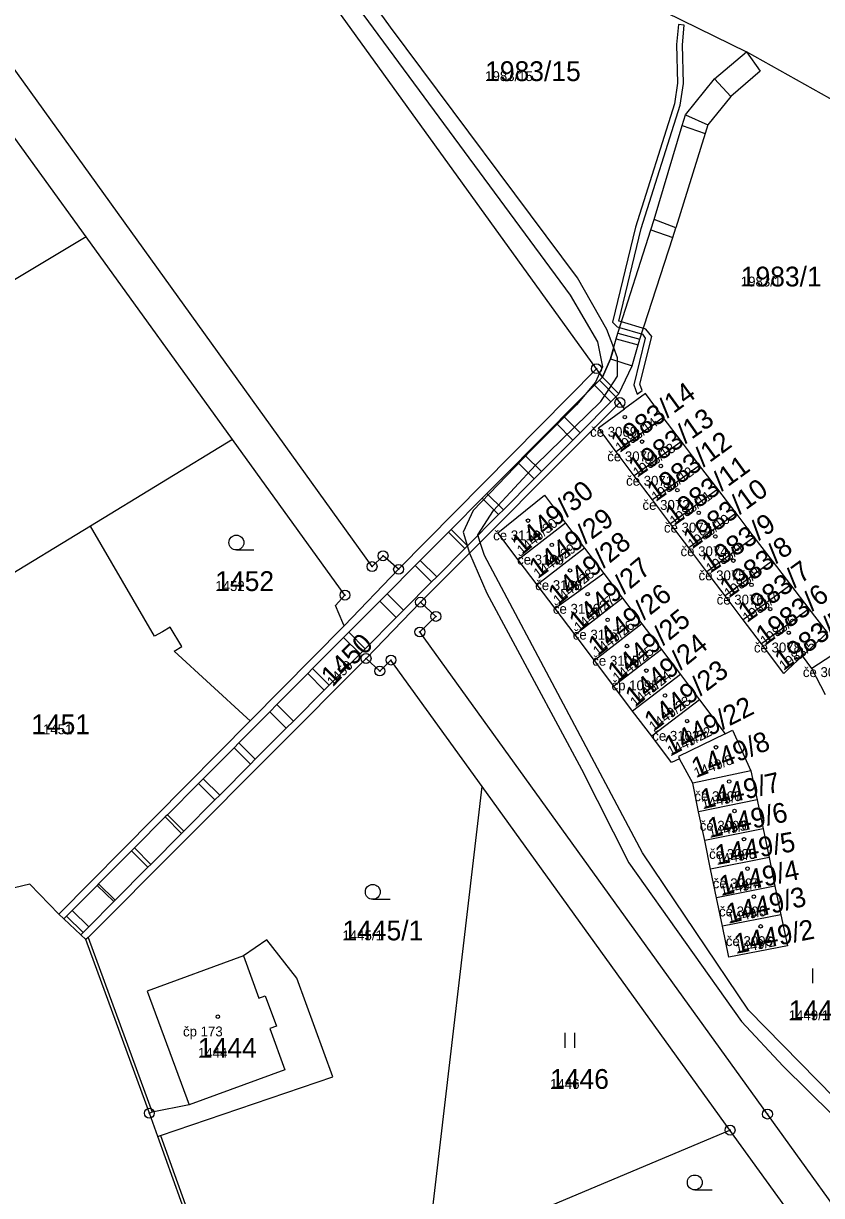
# Model space of a CAD drawing. Extents: x -763628 to -761565, y -976033 to -973833.
# Drawn here: x -762815.2 to -762734.5, y -975806.8 to -975688.4 of the extents above; entities that cross this region are included whole.
import ezdxf

# ---------------------------------------------------------------- set-up
doc = ezdxf.new("R2010")
doc.units = 0
for name, color, linetype in [('KN_cisla parcel 1000', 7, 'Continuous'), ('KN_cisla parcel 500', 7, 'Continuous'), ('KN_cisla popisna 500', 7, 'Continuous'), ('KN_hranice parcel', 7, 'Continuous'), ('KN_hranice uzemi', 7, 'Continuous'), ('KN_vecna bremena', 7, 'Continuous'), ('KN_vnitrni kresba parcel', 7, 'Continuous'), ('KN_znacky bodu BP', 7, 'Continuous'), ('KN_znacky budov', 7, 'Continuous'), ('KN_znacky kultur', 7, 'Continuous')]:
    doc.layers.add(name, color=color, linetype=linetype)

msp = doc.modelspace()

# ---------------------------------------------------------------- linework, layer by layer
at = {"layer": 'KN_hranice parcel'}
for p, q in [((-762757.25, -975723.26), (-762801.33, -975662.17)), ((-762732.8, -975696.41), (-762742.09, -975691.25)), ((-762808.86, -975709.94), (-762820.54, -975693.78)), ((-762794.05, -975730.43), (-762808.86, -975709.94)), ((-762757.25, -975723.26), (-762777.26, -975743.54)), ((-762756.65, -975724.13), (-762757.25, -975723.26)), ((-762754.88, -975726.68), (-762775.04, -975746.86)), ((-762754.41, -975727.33), (-762754.88, -975726.68)), ((-762750.52, -975728.2), (-762755.27, -975731.66)), ((-762748.67, -975730.62), (-762750.52, -975728.2)), ((-762794.05, -975730.43), (-762808.4, -975739.17)), ((-762748.67, -975730.62), (-762753.43, -975734.09)), ((-762746.83, -975733.03), (-762748.67, -975730.62)), ((-762753.43, -975734.09), (-762755.27, -975731.66)), ((-762746.83, -975733.03), (-762751.6, -975736.52)), ((-762744.98, -975735.44), (-762746.83, -975733.03)), ((-762751.6, -975736.52), (-762753.43, -975734.09)), ((-762744.98, -975735.44), (-762749.76, -975738.94)), ((-762743.14, -975737.86), (-762744.98, -975735.44)), ((-762749.76, -975738.94), (-762751.6, -975736.52)), ((-762743.14, -975737.86), (-762747.92, -975741.37)), ((-762741.29, -975740.28), (-762743.14, -975737.86)), ((-762760.39, -975738.87), (-762765.16, -975742.58)), ((-762760.39, -975738.87), (-762758.46, -975741.41)), ((-762747.92, -975741.37), (-762749.76, -975738.94)), ((-762808.4, -975739.17), (-762821.57, -975747.19)), ((-762758.46, -975741.41), (-762763.24, -975745.12)), ((-762758.46, -975741.41), (-762756.52, -975743.96)), ((-762746.08, -975743.8), (-762747.92, -975741.37)), ((-762741.29, -975740.28), (-762746.08, -975743.8)), ((-762739.44, -975742.69), (-762741.29, -975740.28)), ((-762763.24, -975745.12), (-762765.16, -975742.58)), ((-762777.26, -975743.54), (-762782.78, -975749.26)), ((-762739.44, -975742.69), (-762744.24, -975746.23)), ((-762737.6, -975745.1), (-762739.44, -975742.69)), ((-762756.52, -975743.96), (-762761.43, -975747.51)), ((-762756.52, -975743.96), (-762754.62, -975746.47)), ((-762744.24, -975746.23), (-762746.08, -975743.8)), ((-762761.43, -975747.51), (-762763.24, -975745.12)), ((-762737.6, -975745.1), (-762742.41, -975748.66)), ((-762735.75, -975747.52), (-762737.6, -975745.1)), ((-762775.04, -975746.86), (-762780.55, -975752.55)), ((-762754.62, -975746.47), (-762759.42, -975750.16)), ((-762754.62, -975746.47), (-762752.66, -975749.06)), ((-762742.41, -975748.66), (-762744.24, -975746.23)), ((-762759.42, -975750.16), (-762761.43, -975747.51)), ((-762735.75, -975747.52), (-762740.57, -975751.08)), ((-762782.78, -975749.26), (-762792.28, -975758.85)), ((-762752.66, -975749.06), (-762757.46, -975752.75)), ((-762752.66, -975749.06), (-762750.69, -975751.65)), ((-762740.57, -975751.08), (-762742.41, -975748.66)), ((-762757.46, -975752.75), (-762759.42, -975750.16)), ((-762750.69, -975751.65), (-762755.5, -975755.34)), ((-762750.69, -975751.65), (-762748.77, -975754.18)), ((-762755.5, -975755.34), (-762757.46, -975752.75)), ((-762735.47, -975753.58), (-762736.41, -975752.28)), ((-762748.77, -975754.18), (-762753.6, -975757.86)), ((-762748.77, -975754.18), (-762746.84, -975756.72)), ((-762734.1, -975756.21), (-762735.47, -975753.58)), ((-762753.6, -975757.86), (-762755.5, -975755.34)), ((-762746.84, -975756.72), (-762751.66, -975760.41)), ((-762746.84, -975756.72), (-762744.24, -975760.15)), ((-762751.66, -975760.41), (-762753.6, -975757.86)), ((-762792.28, -975758.85), (-762811.62, -975778.4)), ((-762747.52, -975765.16), (-762748.84, -975762.7)), ((-762741.63, -975763.89), (-762747.52, -975765.16)), ((-762741.63, -975763.89), (-762741.01, -975766.84)), ((-762774.01, -975809.85), (-762768.82, -975765.48)), ((-762743.75, -975800.22), (-762768.82, -975765.48)), ((-762746.92, -975768.05), (-762747.52, -975765.16)), ((-762741.01, -975766.84), (-762746.92, -975768.05)), ((-762741.01, -975766.84), (-762740.41, -975769.76)), ((-762746.31, -975770.96), (-762746.92, -975768.05)), ((-762740.41, -975769.76), (-762746.31, -975770.96)), ((-762740.41, -975769.76), (-762739.8, -975772.67)), ((-762745.71, -975773.85), (-762746.31, -975770.96)), ((-762739.8, -975772.67), (-762745.71, -975773.85)), ((-762739.8, -975772.67), (-762739.2, -975775.57)), ((-762745.11, -975776.74), (-762745.71, -975773.85)), ((-762739.2, -975775.57), (-762745.11, -975776.74)), ((-762739.2, -975775.57), (-762738.6, -975778.45)), ((-762744.51, -975779.6), (-762745.11, -975776.74)), ((-762738.6, -975778.45), (-762744.51, -975779.6)), ((-762762.28, -975808.02), (-762743.75, -975800.22)), ((-762737.06, -975809.49), (-762743.75, -975800.22))]:
    msp.add_line(p, q, dxfattribs=at)
for points in [[(-762777.26, -975743.54), (-762778.83, -975742.17), (-762779.94, -975743.26), (-762853.85, -975640.55), (-762917.53, -975553.11), (-762915.39, -975552.59), (-762916.08, -975550.64)], [(-762801.33, -975662.17), (-762794.59, -975665.48), (-762742.09, -975691.25)], [(-762756.65, -975724.13), (-762755.82, -975722.26), (-762755.25, -975720.24), (-762755.09, -975719.66), (-762751.75, -975709.21), (-762751.43, -975708.18), (-762748.58, -975698.68), (-762748.26, -975697.61), (-762745.32, -975693.95), (-762742.09, -975691.25)], [(-762808.86, -975709.94), (-762823.97, -975719), (-762834.29, -975725.2), (-762843.45, -975730.5)], [(-762754.88, -975726.68), (-762755.29, -975726.09), (-762756.95, -975724.43), (-762756.65, -975724.13)], [(-762750.52, -975728.2), (-762752.28, -975725.77), (-762754.41, -975727.33)], [(-762755.27, -975731.66), (-762757.04, -975729.24), (-762754.41, -975727.33)], [(-762782.78, -975749.26), (-762782.91, -975748.95), (-762783.63, -975747.19), (-762782.68, -975746.15), (-762794.05, -975730.43)], [(-762765.16, -975742.58), (-762767.23, -975739.84), (-762762.52, -975736.06), (-762760.39, -975738.87)], [(-762792.28, -975758.85), (-762792.6, -975758.54), (-762799.94, -975751.82), (-762799.17, -975751.35), (-762800.37, -975749.38), (-762801.14, -975749.85), (-762801.95, -975750.3), (-762808.4, -975739.17)], [(-762718.59, -975828.27), (-762739.96, -975798.6), (-762775.11, -975749.87), (-762773.49, -975748.3), (-762775.04, -975746.86)], [(-762736.41, -975752.28), (-762733.88, -975749.92), (-762735.75, -975747.52)], [(-762729.4, -975753.23), (-762730.87, -975750.56), (-762735.47, -975753.58)], [(-762736.41, -975752.28), (-762737.89, -975753.67), (-762738.31, -975754.07), (-762740.57, -975751.08)], [(-762780.55, -975752.55), (-762808.66, -975780.76), (-762808.87, -975780.97)], [(-762768.82, -975765.48), (-762778.03, -975752.71), (-762779.16, -975753.82), (-762780.55, -975752.55)], [(-762744.24, -975760.15), (-762748.97, -975762.47), (-762748.84, -975762.7)], [(-762744.24, -975760.15), (-762743.5, -975759.78), (-762741.63, -975763.89)], [(-762748.84, -975762.7), (-762749.65, -975763.07), (-762751.66, -975760.41)], [(-762738.6, -975778.45), (-762737.94, -975781.6), (-762743.86, -975782.74), (-762744.51, -975779.6)], [(-762801.61, -975800.86), (-762801.33, -975800.76), (-762783.92, -975794.84), (-762787.56, -975784.86), (-762790.58, -975780.98), (-762792.96, -975782.62), (-762802.67, -975786.19), (-762798.44, -975797.67), (-762802.17, -975798.4), (-762802.46, -975798.51)]]:
    msp.add_lwpolyline(points, dxfattribs=at)
at = {"layer": 'KN_hranice uzemi'}
for p, q in [((-762802.46, -975798.51), (-762808.87, -975780.97)), ((-762801.61, -975800.86), (-762802.46, -975798.51)), ((-762797.02, -975813.61), (-762801.61, -975800.86))]:
    msp.add_line(p, q, dxfattribs=at)
for points in [[(-762811.62, -975778.4), (-762814.54, -975775.35), (-762816.11, -975775.72), (-762817.53, -975774.24), (-762819.33, -975771.24), (-762819.46, -975771.31), (-762823.9, -975763.88), (-762823.77, -975763.81), (-762825.85, -975760.33)], [(-762808.87, -975780.97), (-762809.4, -975780.48), (-762811.11, -975778.88), (-762811.62, -975778.4)]]:
    msp.add_lwpolyline(points, dxfattribs=at)
at = {"layer": 'KN_vecna bremena'}
for points in [[(-762797.03, -975664.28), (-762792.31, -975671.49), (-762783.9, -975683.27), (-762759.91, -975715.83), (-762757.15, -975720.53), (-762756.64, -975723.08), (-762756.93, -975723.71), (-762756.65, -975724.13), (-762755.82, -975722.26), (-762755.51, -975721.15), (-762756.19, -975719.29), (-762759.18, -975714.08), (-762778.08, -975688.75), (-762793.65, -975667.11), (-762794.59, -975665.48)], [(-762748.97, -975688.48), (-762749.16, -975690.5), (-762749.05, -975694.39), (-762749.36, -975696.48), (-762753.3, -975708.94), (-762755.63, -975718.57), (-762755.17, -975719.04), (-762754.91, -975719.11), (-762752.61, -975719.77), (-762752.33, -975720.16), (-762753.49, -975724.88), (-762753.12, -975725.85), (-762752.63, -975725.46), (-762752.87, -975724.84), (-762751.67, -975720.02), (-762752.25, -975719.25), (-762754.73, -975718.54), (-762754.99, -975718.46), (-762752.72, -975709.1), (-762748.78, -975696.62), (-762748.45, -975694.43), (-762748.56, -975690.52), (-762748.37, -975688.54)], [(-762756.95, -975724.43), (-762756.01, -975725.37), (-762755.14, -975724.02), (-762755.14, -975722.16), (-762755.51, -975721.15), (-762755.82, -975722.26), (-762756.65, -975724.13)], [(-762770.1, -975741.91), (-762769, -975740.82), (-762769.25, -975740.07), (-762767.66, -975737.6), (-762763.42, -975733.02), (-762756.8, -975726.57), (-762756.01, -975725.37), (-762756.95, -975724.43), (-762756.65, -975724.13), (-762756.93, -975723.71), (-762757.35, -975724.61), (-762759.28, -975726.91), (-762763.85, -975731.48), (-762769.72, -975737.61), (-762770.73, -975739.79)], [(-762713.65, -975825.15), (-762713.91, -975823.44), (-762721.92, -975820.23), (-762723.21, -975818.99), (-762727.32, -975808.36), (-762729.49, -975801.8), (-762731.45, -975798.7), (-762741.88, -975788.1), (-762752.6, -975772.21), (-762768.56, -975742.13), (-762769, -975740.82), (-762770.1, -975741.91), (-762768.35, -975745.96), (-762758.77, -975763.74), (-762753.98, -975773.19), (-762742.58, -975789.24), (-762738.36, -975793.77), (-762733.4, -975798.67), (-762731.51, -975801.11), (-762724.65, -975819.16), (-762723.7, -975820.7), (-762722.75, -975821.36)]]:
    msp.add_lwpolyline(points, close=True, dxfattribs=at)
at = {"layer": 'KN_vnitrni kresba parcel'}
for p, q in [((-762742.09, -975691.25), (-762740.71, -975693.19)), ((-762743.66, -975695.74), (-762745.32, -975693.95)), ((-762740.71, -975693.19), (-762743.66, -975695.74)), ((-762743.66, -975695.74), (-762745.98, -975698.62)), ((-762748.58, -975698.68), (-762746.25, -975699.5)), ((-762748.26, -975697.61), (-762745.98, -975698.62)), ((-762745.98, -975698.62), (-762746.25, -975699.5)), ((-762746.25, -975699.5), (-762749.21, -975709.02)), ((-762749.21, -975709.02), (-762751.43, -975708.18)), ((-762751.75, -975709.21), (-762749.52, -975709.99)), ((-762749.52, -975709.99), (-762749.21, -975709.02)), ((-762752.86, -975720.28), (-762749.52, -975709.99)), ((-762755.09, -975719.66), (-762752.86, -975720.28)), ((-762755.25, -975720.24), (-762753.03, -975720.86)), ((-762753.65, -975722.98), (-762753.03, -975720.86)), ((-762753.03, -975720.86), (-762752.86, -975720.28)), ((-762755.82, -975722.26), (-762753.65, -975722.98)), ((-762754.99, -975725.79), (-762753.65, -975722.98)), ((-762756.95, -975724.43), (-762757.46, -975724.94)), ((-762754.99, -975725.79), (-762756.65, -975724.13)), ((-762757.46, -975724.94), (-762760.57, -975728.07)), ((-762755.8, -975726.6), (-762757.46, -975724.94)), ((-762754.99, -975725.79), (-762755.29, -975726.09)), ((-762758.91, -975729.73), (-762755.8, -975726.6)), ((-762755.29, -975726.09), (-762755.8, -975726.6)), ((-762760.57, -975728.07), (-762761.31, -975728.81)), ((-762760.57, -975728.07), (-762758.91, -975729.73)), ((-762761.31, -975728.81), (-762764.48, -975732)), ((-762761.31, -975728.81), (-762759.65, -975730.47)), ((-762762.82, -975733.65), (-762759.65, -975730.47)), ((-762759.65, -975730.47), (-762758.91, -975729.73)), ((-762765.21, -975732.73), (-762768.33, -975735.86)), ((-762764.48, -975732), (-762765.21, -975732.73)), ((-762765.21, -975732.73), (-762763.54, -975734.38)), ((-762764.48, -975732), (-762762.82, -975733.65)), ((-762763.54, -975734.38), (-762762.82, -975733.65)), ((-762766.66, -975737.52), (-762763.54, -975734.38)), ((-762768.82, -975736.36), (-762771.96, -975739.52)), ((-762768.33, -975735.86), (-762768.82, -975736.36)), ((-762768.82, -975736.36), (-762767.15, -975738.01)), ((-762768.33, -975735.86), (-762766.66, -975737.52)), ((-762767.15, -975738.01), (-762766.66, -975737.52)), ((-762770.3, -975741.18), (-762767.15, -975738.01)), ((-762772.23, -975739.78), (-762775.07, -975742.64)), ((-762771.96, -975739.52), (-762772.23, -975739.78)), ((-762772.23, -975739.78), (-762770.56, -975741.44)), ((-762771.96, -975739.52), (-762770.3, -975741.18)), ((-762770.56, -975741.44), (-762770.3, -975741.18)), ((-762773.4, -975744.3), (-762770.56, -975741.44)), ((-762775.59, -975743.16), (-762778.43, -975746.02)), ((-762775.07, -975742.64), (-762775.59, -975743.16)), ((-762775.59, -975743.16), (-762773.92, -975744.82)), ((-762775.07, -975742.64), (-762773.4, -975744.3)), ((-762776.77, -975747.68), (-762773.92, -975744.82)), ((-762773.92, -975744.82), (-762773.4, -975744.3)), ((-762778.43, -975746.02), (-762779.17, -975746.76)), ((-762778.43, -975746.02), (-762776.77, -975747.68)), ((-762779.17, -975746.76), (-762782.3, -975749.9)), ((-762779.17, -975746.76), (-762777.51, -975748.42)), ((-762780.63, -975751.56), (-762777.51, -975748.42)), ((-762777.51, -975748.42), (-762776.77, -975747.68)), ((-762782.83, -975750.44), (-762785.96, -975753.58)), ((-762782.3, -975749.9), (-762782.83, -975750.44)), ((-762782.83, -975750.44), (-762781.16, -975752.09)), ((-762782.3, -975749.9), (-762780.63, -975751.56)), ((-762784.29, -975755.24), (-762781.16, -975752.09)), ((-762781.16, -975752.09), (-762780.63, -975751.56)), ((-762786.45, -975754.08), (-762789.57, -975757.21)), ((-762785.96, -975753.58), (-762786.45, -975754.08)), ((-762786.45, -975754.08), (-762784.79, -975755.74)), ((-762785.96, -975753.58), (-762784.29, -975755.24)), ((-762784.79, -975755.74), (-762784.29, -975755.24)), ((-762787.9, -975758.87), (-762784.79, -975755.74)), ((-762790.29, -975757.94), (-762793.42, -975761.08)), ((-762789.57, -975757.21), (-762790.29, -975757.94)), ((-762790.29, -975757.94), (-762788.62, -975759.59)), ((-762789.57, -975757.21), (-762787.9, -975758.87)), ((-762788.62, -975759.59), (-762787.9, -975758.87)), ((-762791.75, -975762.74), (-762788.62, -975759.59)), ((-762793.42, -975761.08), (-762793.9, -975761.57)), ((-762793.42, -975761.08), (-762791.75, -975762.74)), ((-762793.9, -975761.57), (-762797.02, -975764.7)), ((-762793.9, -975761.57), (-762792.23, -975763.22)), ((-762792.23, -975763.22), (-762791.75, -975762.74)), ((-762795.35, -975766.36), (-762792.23, -975763.22)), ((-762797.02, -975764.7), (-762797.5, -975765.19)), ((-762797.02, -975764.7), (-762795.35, -975766.36)), ((-762797.5, -975765.19), (-762800.63, -975768.34)), ((-762797.5, -975765.19), (-762795.84, -975766.85)), ((-762798.97, -975769.99), (-762795.84, -975766.85)), ((-762795.84, -975766.85), (-762795.35, -975766.36)), ((-762800.87, -975768.57), (-762803.98, -975771.7)), ((-762800.63, -975768.34), (-762800.87, -975768.57)), ((-762800.87, -975768.57), (-762799.2, -975770.23)), ((-762800.63, -975768.34), (-762798.97, -975769.99)), ((-762802.32, -975773.36), (-762799.2, -975770.23)), ((-762799.2, -975770.23), (-762798.97, -975769.99)), ((-762804.28, -975772), (-762807.6, -975775.33)), ((-762803.98, -975771.7), (-762804.28, -975772)), ((-762804.28, -975772), (-762802.62, -975773.66)), ((-762803.98, -975771.7), (-762802.32, -975773.36)), ((-762802.62, -975773.66), (-762802.32, -975773.36)), ((-762805.93, -975776.99), (-762802.62, -975773.66)), ((-762807.74, -975775.48), (-762810.26, -975778.01)), ((-762807.6, -975775.33), (-762807.74, -975775.48)), ((-762807.74, -975775.48), (-762806.07, -975777.13)), ((-762807.6, -975775.33), (-762805.93, -975776.99)), ((-762810.26, -975778.01), (-762810.84, -975778.6)), ((-762810.26, -975778.01), (-762808.59, -975779.66)), ((-762808.59, -975779.66), (-762806.07, -975777.13)), ((-762806.07, -975777.13), (-762805.93, -975776.99)), ((-762810.84, -975778.6), (-762811.11, -975778.88)), ((-762810.84, -975778.6), (-762809.17, -975780.25)), ((-762809.17, -975780.25), (-762809.4, -975780.48)), ((-762808.59, -975779.66), (-762809.17, -975780.25)), ((-762808.66, -975780.76), (-762802.17, -975798.4)), ((-762792.96, -975782.62), (-762791.4, -975786.88)), ((-762791.4, -975786.88), (-762790.74, -975786.64)), ((-762790.74, -975786.64), (-762789.62, -975789.7)), ((-762789.62, -975789.7), (-762790.28, -975789.94)), ((-762790.28, -975789.94), (-762788.75, -975794.13)), ((-762788.75, -975794.13), (-762798.44, -975797.67)), ((-762801.33, -975800.76), (-762796.74, -975813.55))]:
    msp.add_line(p, q, dxfattribs=at)
at = {"layer": 'KN_znacky bodu BP'}
for centre, radius in [((-762757.25, -975723.26), 0.5), ((-762757.25, -975723.26), 0.0303), ((-762754.88, -975726.68), 0.5), ((-762754.88, -975726.68), 0.0303), ((-762778.83, -975742.17), 0.5), ((-762778.83, -975742.17), 0.0303), ((-762779.94, -975743.26), 0.5), ((-762779.94, -975743.26), 0.0303), ((-762777.26, -975743.54), 0.5), ((-762777.26, -975743.54), 0.0303), ((-762782.68, -975746.15), 0.5), ((-762782.68, -975746.15), 0.0303), ((-762775.04, -975746.86), 0.5), ((-762775.04, -975746.86), 0.0303), ((-762773.49, -975748.3), 0.5), ((-762773.49, -975748.3), 0.0303), ((-762775.11, -975749.87), 0.5), ((-762775.11, -975749.87), 0.0303), ((-762780.55, -975752.55), 0.5), ((-762780.55, -975752.55), 0.0303), ((-762778.03, -975752.71), 0.5), ((-762778.03, -975752.71), 0.0303), ((-762779.16, -975753.82), 0.5), ((-762779.16, -975753.82), 0.0303), ((-762802.46, -975798.51), 0.5), ((-762739.96, -975798.6), 0.5), ((-762802.46, -975798.51), 0.0303), ((-762739.96, -975798.6), 0.0303), ((-762743.74, -975800.22), 0.5), ((-762743.74, -975800.22), 0.0303)]:
    msp.add_circle(centre, radius, dxfattribs=at)
at = {"layer": 'KN_znacky budov'}
for centre in [(-762754.38, -975728.15), (-762752.64, -975730.63), (-762750.74, -975733.1), (-762749.08, -975735.54), (-762746.91, -975737.83), (-762764.18, -975738.62), (-762745.23, -975740.22), (-762761.76, -975741.07), (-762743.41, -975742.66), (-762759.93, -975743.65), (-762741.58, -975745.11), (-762758.14, -975746.04), (-762756.13, -975748.65), (-762739.68, -975747.56), (-762737.81, -975749.95), (-762754.16, -975751.29), (-762752.21, -975753.78), (-762750.32, -975756.29), (-762748.09, -975758.88), (-762745.16, -975761.53), (-762743.83, -975764.98), (-762743.29, -975767.97), (-762742.34, -975770.82), (-762741.98, -975773.79), (-762741.34, -975776.63), (-762740.65, -975779.63), (-762795.54, -975788.76)]:
    msp.add_circle(centre, 0.175, dxfattribs=at)
at = {"layer": 'KN_znacky kultur'}
for p, q in [((-762793.66, -975741.58), (-762791.91, -975741.58)), ((-762779.87, -975776.89), (-762778.12, -975776.89)), ((-762735.37, -975785.37), (-762735.37, -975783.87)), ((-762760.43, -975791.9), (-762760.43, -975790.4)), ((-762759.43, -975791.9), (-762759.43, -975790.4)), ((-762747.31, -975806.26), (-762745.56, -975806.26))]:
    msp.add_line(p, q, dxfattribs=at)
for centre in [(-762793.66, -975740.83), (-762779.87, -975776.14), (-762747.31, -975805.51)]:
    msp.add_circle(centre, 0.75, dxfattribs=at)

# ---------------------------------------------------------------- texts
at = {"layer": 'KN_cisla parcel 1000'}
for s, p in [('1983/15', (-762768.51, -975694.19)), ('1983/1', (-762742.66, -975714.95)), ('1452', (-762795.8, -975745.73)), ('1451', (-762814.41, -975760.21)), ('1445/1', (-762782.94, -975781.04)), ('1449/1', (-762737.81, -975789.11)), ('1444', (-762797.55, -975792.91)), ('1446', (-762761.94, -975796.05))]:
    msp.add_text(s, height=2, dxfattribs=at).set_placement(p)
for s, rotation, p in [('1983/14', 36, (-762754.88, -975731.78)), ('1983/13', 35, (-762753.12, -975734.29)), ('1983/12', 36, (-762751.23, -975736.74)), ('1983/11', 36, (-762749.39, -975739.18)), ('1449/30', 40, (-762764.78, -975742.15)), ('1983/10', 36, (-762747.57, -975741.53)), ('1449/29', 36, (-762763.16, -975744.51)), ('1983/9', 34, (-762745.75, -975743.98)), ('1449/28', 39, (-762761.13, -975747.2)), ('1983/8', 36, (-762743.87, -975746.49)), ('1449/27', 40, (-762758.99, -975749.92)), ('1983/7', 36, (-762742.01, -975748.96)), ('1449/26', 38, (-762757.12, -975752.36)), ('1983/6', 36, (-762740.23, -975751.31)), ('1449/25', 39, (-762755.11, -975755.02)), ('1983/5', 36, (-762738.32, -975753.81)), ('1450', 45, (-762783.91, -975755.45)), ('1449/24', 39, (-762753.34, -975757.51)), ('1449/23', 37, (-762751.47, -975759.96)), ('1449/22', 27, (-762749.77, -975762.45)), ('1449/8', 21, (-762747.17, -975764.63)), ('1449/7', 13, (-762746.49, -975767.79)), ('1449/6', 12, (-762745.79, -975770.69)), ('1449/5', 10, (-762745.08, -975773.42)), ('1449/4', 12, (-762744.62, -975776.54)), ('1449/3', 13, (-762743.88, -975779.36)), ('1449/2', 11, (-762743.12, -975782.4))]:
    msp.add_text(s, height=2, rotation=rotation, dxfattribs=at).set_placement(p)
at = {"layer": 'KN_cisla parcel 500'}
for s, p in [('1983/15', (-762768.51, -975694.19)), ('1983/1', (-762742.66, -975714.95)), ('1452', (-762795.8, -975745.73)), ('1451', (-762813.22, -975760.21)), ('1445/1', (-762782.94, -975781.04)), ('1449/1', (-762737.81, -975789.11)), ('1444', (-762797.55, -975792.91)), ('1446', (-762761.94, -975796.05))]:
    msp.add_text(s, height=1, dxfattribs=at).set_placement(p)
for s, rotation, p in [('1983/14', 36, (-762754.88, -975731.78)), ('1983/13', 35, (-762753.12, -975734.29)), ('1983/12', 36, (-762751.23, -975736.74)), ('1983/11', 36, (-762749.39, -975739.18)), ('1449/30', 40, (-762764.78, -975742.15)), ('1983/10', 36, (-762747.57, -975741.53)), ('1449/29', 36, (-762763.16, -975744.51)), ('1983/9', 34, (-762745.75, -975743.98)), ('1449/28', 39, (-762761.13, -975747.2)), ('1983/8', 36, (-762743.87, -975746.49)), ('1449/27', 40, (-762758.99, -975749.92)), ('1983/7', 36, (-762742.01, -975748.96)), ('1983/6', 36, (-762740.23, -975751.31)), ('1449/26', 38, (-762757.12, -975752.36)), ('1983/5', 36, (-762738.32, -975753.81)), ('1449/25', 39, (-762755.11, -975755.02)), ('1450', 45, (-762783.91, -975755.45)), ('1449/24', 39, (-762753.34, -975757.51)), ('1449/23', 37, (-762751.47, -975759.96)), ('1449/22', 27, (-762749.77, -975762.45)), ('1449/8', 21, (-762747.17, -975764.63)), ('1449/7', 13, (-762746.49, -975767.79)), ('1449/6', 12, (-762745.79, -975770.69)), ('1449/5', 10, (-762745.08, -975773.42)), ('1449/4', 12, (-762744.62, -975776.54)), ('1449/3', 13, (-762743.88, -975779.36)), ('1449/2', 11, (-762743.12, -975782.4))]:
    msp.add_text(s, height=1, rotation=rotation, dxfattribs=at).set_placement(p)
at = {"layer": 'KN_cisla popisna 500'}
for s, p in [('če 3069', (-762757.9, -975730.14)), ('če 3070', (-762756.16, -975732.62)), ('če 3071', (-762754.26, -975735.09)), ('če 3072', (-762752.6, -975737.53)), ('če 3073', (-762750.43, -975739.82)), ('če 3110', (-762767.7, -975740.61)), ('če 3074', (-762748.75, -975742.21)), ('če 3109', (-762765.28, -975743.06)), ('če 3075', (-762746.93, -975744.65)), ('če 3108', (-762763.45, -975745.64)), ('če 3076', (-762745.1, -975747.1)), ('če 3106', (-762761.66, -975748.03)), ('če 3107', (-762759.65, -975750.64)), ('če 3078', (-762741.33, -975751.94)), ('če 3105', (-762757.68, -975753.28)), ('če 3079', (-762736.38, -975754.43)), ('čp 1095', (-762755.73, -975755.77)), ('če 3102', (-762751.61, -975760.87)), ('če 3100', (-762747.35, -975766.97)), ('če 3099', (-762746.81, -975769.96)), ('če 3098', (-762745.86, -975772.81)), ('če 3097', (-762745.5, -975775.78)), ('če 3096', (-762744.86, -975778.62)), ('če 3095', (-762744.17, -975781.62)), ('čp 173', (-762799.06, -975790.75))]:
    msp.add_text(s, height=1, dxfattribs=at).set_placement(p)

doc.saveas('drawing.dxf')
